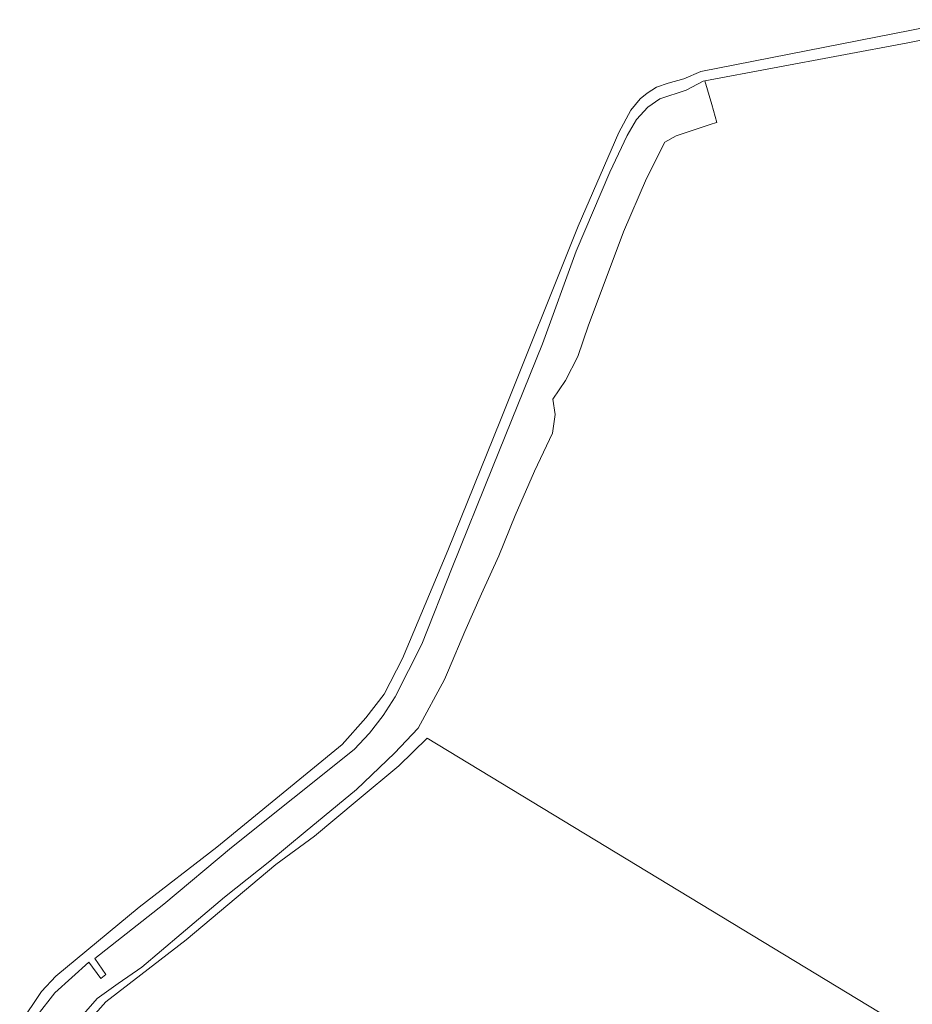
# Model space of a CAD drawing. Extents: x 184422 to 188298, y 343471 to 350189.
# Tile 509 of 513: x 187399 to 187609, y 349901 to 350133. Entities that reach past the tile are written whole.
import ezdxf

# ---------------------------------------------------------------- set-up
doc = ezdxf.new("R2010")
doc.units = 0
for name, color, linetype, lineweight in [('B-WA-GR-GRAS-GV', 252, 'Continuous', 13), ('B-WA-OG-WATER-GV', 252, 'Continuous', 18), ('B-WA-VH-VERHARDING_HALFVERHARDING_GRIND-GV', 252, 'Continuous', 18)]:
    doc.layers.add(name, color=color, linetype=linetype, lineweight=lineweight)

msp = doc.modelspace()

# ---------------------------------------------------------------- linework, layer by layer
at = {"layer": 'B-WA-GR-GRAS-GV', "flags": 128}
msp.add_lwpolyline([(187411.181, 349895.996), (187417.044, 349902.767), (187421.995, 349906.227), (187427.548, 349910.079), (187436.813, 349917.89), (187446.992, 349926.531), (187457.593, 349934.982), (187465.93, 349941.87), (187477.992, 349951.855), (187486.936, 349960.348), (187492.498, 349966.232), (187498.641, 349977.658), (187499.597, 349979.895), (187503.47, 349988.956), (187507.346, 349997.768), (187511.403, 350006.75), (187515.281, 350016.208), (187519.822, 350026.594), (187524.055, 350035.563), (187524.642, 350039.971), (187524.089, 350043.554), (187527.07, 350047.898), (187529.989, 350053.587), (187532.494, 350060.942), (187536.682, 350071.955), (187540.726, 350082.88), (187546.144, 350095.415), (187550.477, 350103.902), (187553.133, 350105.437), (187561.323, 350108.115), (187562.378, 350108.46), (187562.637, 350108.529), (187561.492, 350112.797), (187559.858, 350118.35), (187559.428, 350118.27), (187555.425, 350116.154), (187549.241, 350114.058), (187546.486, 350112.176), (187543.801, 350109.258), (187541.575, 350105.509), (187537.491, 350096.833), (187529.642, 350078.301), (187521.665, 350056.505), (187509.965, 350027.522), (187500.456, 350003.967), (187493.331, 349985.993), (187487.07, 349973.568), (187484.219, 349969.215), (187481.07, 349965.052), (187477.472, 349961.227), (187448.631, 349938.186), (187432.712, 349924.88), (187416.474, 349912.16), (187419.061, 349908.351), (187417.938, 349907.44), (187415.063, 349911.282), (187407.125, 349904.077), (187402.922, 349898.709)], dxfattribs=at)
msp.add_lwpolyline([(187411.181, 349895.996), (187417.044, 349902.767), (187421.995, 349906.227), (187427.548, 349910.079), (187436.813, 349917.89), (187446.992, 349926.531), (187457.593, 349934.982), (187465.93, 349941.87), (187477.992, 349951.855), (187486.936, 349960.348), (187492.498, 349966.232), (187498.641, 349977.658), (187499.597, 349979.895), (187503.47, 349988.956), (187507.346, 349997.768), (187511.403, 350006.75), (187515.281, 350016.208), (187519.822, 350026.594), (187524.055, 350035.563), (187524.642, 350039.971), (187524.089, 350043.554), (187527.07, 350047.898), (187529.989, 350053.587), (187532.494, 350060.942), (187536.682, 350071.955), (187540.726, 350082.88), (187546.144, 350095.415), (187550.477, 350103.902), (187553.133, 350105.437), (187561.323, 350108.115), (187562.378, 350108.46), (187562.637, 350108.529), (187561.492, 350112.797), (187559.858, 350118.35), (187559.428, 350118.27), (187555.425, 350116.154), (187549.241, 350114.058), (187546.486, 350112.176), (187543.801, 350109.258), (187541.575, 350105.509), (187537.491, 350096.833), (187529.642, 350078.301), (187521.665, 350056.505), (187509.965, 350027.522), (187500.456, 350003.967), (187493.331, 349985.993), (187487.07, 349973.568), (187484.219, 349969.215), (187481.07, 349965.052), (187477.472, 349961.227), (187448.631, 349938.186), (187432.712, 349924.88), (187416.474, 349912.16), (187419.061, 349908.351), (187417.938, 349907.44), (187415.063, 349911.282), (187407.125, 349904.077), (187402.922, 349898.709)], dxfattribs=at)
msp.add_lwpolyline([(187411.181, 349895.996), (187417.044, 349902.767), (187421.995, 349906.227), (187427.548, 349910.079), (187436.813, 349917.89), (187446.992, 349926.531), (187457.593, 349934.982), (187465.93, 349941.87), (187477.992, 349951.855), (187486.936, 349960.348), (187492.498, 349966.232), (187498.641, 349977.658), (187499.597, 349979.895), (187503.47, 349988.956), (187507.346, 349997.768), (187511.403, 350006.75), (187515.281, 350016.208), (187519.822, 350026.594), (187524.055, 350035.563), (187524.642, 350039.971), (187524.089, 350043.554), (187527.07, 350047.898), (187529.989, 350053.587), (187532.494, 350060.942), (187536.682, 350071.955), (187540.726, 350082.88), (187546.144, 350095.415), (187550.477, 350103.902), (187553.133, 350105.437), (187561.323, 350108.115), (187562.378, 350108.46), (187562.637, 350108.529), (187561.492, 350112.797), (187559.858, 350118.35), (187559.428, 350118.27), (187555.425, 350116.154), (187549.241, 350114.058), (187546.486, 350112.176), (187543.801, 350109.258), (187541.575, 350105.509), (187537.491, 350096.833), (187529.642, 350078.301), (187521.665, 350056.505), (187509.965, 350027.522), (187500.456, 350003.967), (187493.331, 349985.993), (187487.07, 349973.568), (187484.219, 349969.215), (187481.07, 349965.052), (187477.472, 349961.227), (187448.631, 349938.186), (187432.712, 349924.88), (187416.474, 349912.16), (187419.061, 349908.351), (187417.938, 349907.44), (187415.063, 349911.282), (187407.125, 349904.077), (187402.922, 349898.709)], dxfattribs=at)
at = {"layer": 'B-WA-OG-WATER-GV', "flags": 128}
msp.add_lwpolyline([(187691.966, 349844.275), (187494.618, 349963.869), (187487.951, 349957.408), (187478.171, 349949.267), (187468.146, 349940.909), (187459.065, 349934.238), (187447.749, 349924.759), (187437.962, 349916.497), (187427.294, 349908.281), (187419.109, 349901.953), (187412.712, 349894.791)], dxfattribs=at)
msp.add_lwpolyline([(187691.966, 349844.275), (187494.618, 349963.869), (187487.951, 349957.408), (187478.171, 349949.267), (187468.146, 349940.909), (187459.065, 349934.238), (187447.749, 349924.759), (187437.962, 349916.497), (187427.294, 349908.281), (187419.109, 349901.953), (187412.712, 349894.791)], dxfattribs=at)
msp.add_lwpolyline([(187691.966, 349844.275), (187494.618, 349963.869), (187487.951, 349957.408), (187478.171, 349949.267), (187468.146, 349940.909), (187459.065, 349934.238), (187447.749, 349924.759), (187437.962, 349916.497), (187427.294, 349908.281), (187419.109, 349901.953), (187412.712, 349894.791)], dxfattribs=at)
at = {"layer": 'B-WA-VH-VERHARDING_HALFVERHARDING_GRIND-GV', "flags": 128}
for points in [[(187620.822, 350132.688), (187558.938, 350120.551), (187554.928, 350118.813), (187551.222, 350117.802), (187548.448, 350116.809), (187546.27, 350115.433), (187544.63, 350114.116), (187542.431, 350111.455), (187539.599, 350106.162), (187530.106, 350084.189), (187511.841, 350038.576), (187499.49, 350007.951), (187488.792, 349982.644), (187484.506, 349974.21), (187480.209, 349968.692), (187474.652, 349962.408), (187445.196, 349938.267), (187426.907, 349924.176), (187407.337, 349907.985), (187403.979, 349904.411), (187398.843, 349896.802)], [(187620.822, 350132.688), (187558.938, 350120.551), (187554.928, 350118.813), (187551.222, 350117.802), (187548.448, 350116.809), (187546.27, 350115.433), (187544.63, 350114.116), (187542.431, 350111.455), (187539.599, 350106.162), (187530.106, 350084.189), (187511.841, 350038.576), (187499.49, 350007.951), (187488.792, 349982.644), (187484.506, 349974.21), (187480.209, 349968.692), (187474.652, 349962.408), (187445.196, 349938.267), (187426.907, 349924.176), (187407.337, 349907.985), (187403.979, 349904.411), (187398.843, 349896.802)], [(187620.822, 350132.688), (187558.938, 350120.551), (187554.928, 350118.813), (187551.222, 350117.802), (187548.448, 350116.809), (187546.27, 350115.433), (187544.63, 350114.116), (187542.431, 350111.455), (187539.599, 350106.162), (187530.106, 350084.189), (187511.841, 350038.576), (187499.49, 350007.951), (187488.792, 349982.644), (187484.506, 349974.21), (187480.209, 349968.692), (187474.652, 349962.408), (187445.196, 349938.267), (187426.907, 349924.176), (187407.337, 349907.985), (187403.979, 349904.411), (187398.843, 349896.802)], [(187402.922, 349898.709), (187407.125, 349904.077), (187415.063, 349911.282), (187417.938, 349907.44), (187419.061, 349908.351), (187416.474, 349912.16), (187432.712, 349924.88), (187448.631, 349938.186), (187477.472, 349961.227), (187481.07, 349965.052), (187484.219, 349969.215), (187487.07, 349973.568), (187493.331, 349985.993), (187500.456, 350003.967), (187509.965, 350027.522), (187521.665, 350056.505), (187529.642, 350078.301), (187537.491, 350096.833), (187541.575, 350105.509), (187543.801, 350109.258), (187546.486, 350112.176), (187549.241, 350114.058), (187555.425, 350116.154), (187559.428, 350118.27), (187559.858, 350118.35), (187607.563, 350127.277), (187620.705, 350129.935)], [(187402.922, 349898.709), (187407.125, 349904.077), (187415.063, 349911.282), (187417.938, 349907.44), (187419.061, 349908.351), (187416.474, 349912.16), (187432.712, 349924.88), (187448.631, 349938.186), (187477.472, 349961.227), (187481.07, 349965.052), (187484.219, 349969.215), (187487.07, 349973.568), (187493.331, 349985.993), (187500.456, 350003.967), (187509.965, 350027.522), (187521.665, 350056.505), (187529.642, 350078.301), (187537.491, 350096.833), (187541.575, 350105.509), (187543.801, 350109.258), (187546.486, 350112.176), (187549.241, 350114.058), (187555.425, 350116.154), (187559.428, 350118.27), (187559.858, 350118.35), (187607.563, 350127.277), (187620.705, 350129.935)], [(187402.922, 349898.709), (187407.125, 349904.077), (187415.063, 349911.282), (187417.938, 349907.44), (187419.061, 349908.351), (187416.474, 349912.16), (187432.712, 349924.88), (187448.631, 349938.186), (187477.472, 349961.227), (187481.07, 349965.052), (187484.219, 349969.215), (187487.07, 349973.568), (187493.331, 349985.993), (187500.456, 350003.967), (187509.965, 350027.522), (187521.665, 350056.505), (187529.642, 350078.301), (187537.491, 350096.833), (187541.575, 350105.509), (187543.801, 350109.258), (187546.486, 350112.176), (187549.241, 350114.058), (187555.425, 350116.154), (187559.428, 350118.27), (187559.858, 350118.35), (187607.563, 350127.277), (187620.705, 350129.935)]]:
    msp.add_lwpolyline(points, dxfattribs=at)

doc.saveas('drawing.dxf')
